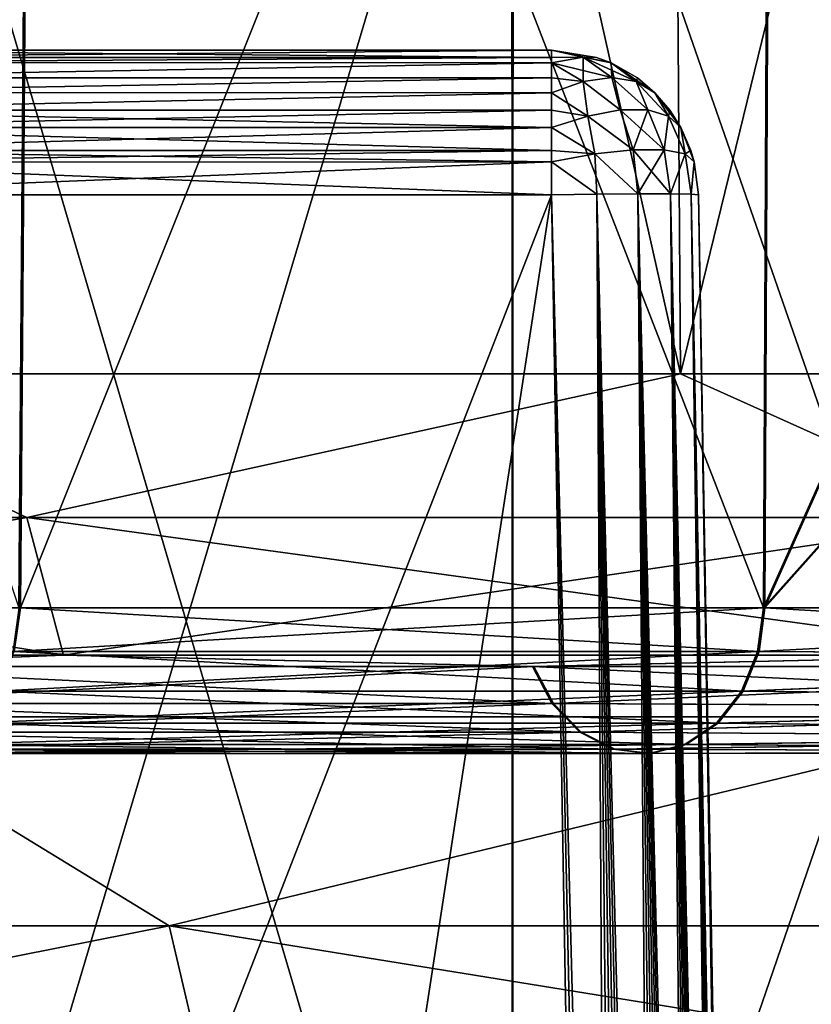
# Model space of a CAD drawing. Header units: metres. Extents: x -92 to 264, y -100 to 50.
# Tile 91 of 656: x -19.42 to -18.34, y -77.1 to -75.76. Entities that reach past the tile are written whole.
import ezdxf

# ---------------------------------------------------------------- set-up
doc = ezdxf.new("R2010")
doc.units = ezdxf.units.M
doc.layers.add('solid_21062050_01', color=7, linetype='CONTINUOUS')

msp = doc.modelspace()

# ---------------------------------------------------------------- linework, layer by layer
at = {"layer": 'solid_21062050_01'}
for points in [[(-19.767994, -64.201744, 10.805351), (-19.681713, -76.706161, 10.73854), (-18.039442, -76.706161, 12.651556)], [(-18.118534, -64.201744, 12.72674), (-19.767994, -64.201744, 10.805351), (-18.039442, -76.706161, 12.651556)], [(-19.767994, -64.201744, -19.797812), (-18.118534, -64.201744, -21.7192), (-19.681715, -76.706161, -19.730997)], [(-18.118534, -64.201744, -21.7192), (-18.039442, -76.706161, -21.644016), (-19.681715, -76.706161, -19.730997)], [(-19.871422, -70.231491, -15.969002), (-19.826012, -76.239906, -15.942784), (-18.520912, -76.239906, -17.952461)], [(-18.563334, -70.231491, -17.983282), (-19.871422, -70.231491, -15.969002), (-18.520912, -76.239906, -17.952461)], [(-19.871422, -70.231491, 6.976542), (-18.563334, -70.231491, 8.990822), (-19.826012, -76.239906, 6.950325)], [(-18.563334, -70.231491, 8.990822), (-18.520914, -76.239906, 8.960001), (-19.826012, -76.239906, 6.950325)], [(-18.563334, -70.231491, -17.983282), (-18.520912, -76.239906, -17.952461), (-17.012894, -76.239906, -19.814711)], [(-17.051861, -70.231491, -19.849796), (-18.563334, -70.231491, -17.983282), (-17.012894, -76.239906, -19.814711)], [(-18.563334, -70.231491, 8.990822), (-17.051861, -70.231491, 10.857335), (-18.520914, -76.239906, 8.960001)], [(-17.051861, -70.231491, 10.857335), (-17.012894, -76.239906, 10.822249), (-18.520914, -76.239906, 8.960001)], [(-20.293774, -76.558136, -14.035709), (-20.268721, -73.998253, -14.036486), (-19.39953, -73.998253, -15.698719)], [(-19.418871, -76.558136, -15.7099), (-20.293774, -76.558136, -14.035709), (-19.39953, -73.998253, -15.698719)], [(-19.420757, -76.558136, 6.71417), (-19.401405, -73.998253, 6.703012), (-20.270317, -73.998253, 5.040633)], [(-19.420757, -76.558136, 6.71417), (-18.408318, -76.558136, 8.308954), (-19.401405, -73.998253, 6.703012)], [(-19.418871, -76.558136, -15.7099), (-19.39953, -73.998253, -15.698719), (-18.394325, -73.998253, -17.282408)], [(-18.406162, -76.558136, -17.304514), (-19.418871, -76.558136, -15.7099), (-18.394325, -73.998253, -17.282408)], [(-18.408318, -76.558136, 8.308954), (-18.396463, -73.998253, 8.286869), (-19.401405, -73.998253, 6.703012)], [(-18.408318, -76.558136, 8.308954), (-17.263735, -73.998253, 9.779657), (-18.396463, -73.998253, 8.286869)], [(-17.265093, -75.277626, 9.795529), (-17.263735, -73.998253, 9.779657), (-18.408318, -76.558136, 8.308954)], [(-18.406162, -76.558136, -17.304514), (-17.263735, -73.998253, -18.772118), (-17.265093, -75.277626, -18.787991)], [(-18.406162, -76.558136, -17.304514), (-18.394325, -73.998253, -17.282408), (-17.263735, -73.998253, -18.772118)], [(-19.63191, -75.088142, -13.623693), (-19.642294, -78.083252, -13.601329), (-18.749451, -78.083252, -15.32123)], [(-18.750406, -75.088142, 6.327112), (-18.749451, -78.083252, 6.32877), (-19.642294, -78.083252, 4.608869)], [(-19.633524, -75.088142, 4.627761), (-18.750406, -75.088142, 6.327112), (-19.642294, -78.083252, 4.608869)], [(-18.748493, -75.088142, -15.322887), (-19.63191, -75.088142, -13.623693), (-18.749451, -78.083252, -15.32123)], [(-18.750406, -75.088142, 6.327112), (-17.72057, -75.088142, 7.941772), (-18.749451, -78.083252, 6.32877)], [(-18.748493, -75.088142, -15.322887), (-18.749451, -78.083252, -15.32123), (-17.706394, -78.083252, -16.954405)], [(-17.72057, -75.088142, 7.941772), (-17.706394, -78.083252, 7.961945), (-18.749451, -78.083252, 6.32877)], [(-17.71837, -75.088142, -16.937365), (-18.748493, -75.088142, -15.322887), (-17.706394, -78.083252, -16.954405)], [(-18.408318, -76.558136, 8.308954), (-17.266449, -76.558136, 9.811413), (-17.265093, -75.277626, 9.795529)], [(-18.406162, -76.558136, -17.304514), (-17.265093, -75.277626, -18.787991), (-17.266449, -76.558136, -18.803873)], [(-19.816734, -75.800003, -4.899691), (-18.696539, -75.800003, -4.09277), (-18.696539, -75.800003, -4.899691)], [(-18.696539, -75.809654, -4.961089), (-19.816734, -75.800003, -4.899691), (-18.696539, -75.800003, -4.899691)], [(-19.816734, -75.800003, -4.899691), (-19.816734, -75.800003, -4.09277), (-18.696539, -75.800003, -4.09277)], [(-19.816734, -75.809647, -4.031394), (-18.696539, -75.800003, -4.09277), (-19.816734, -75.800003, -4.09277)], [(-19.816734, -75.809647, -4.031394), (-18.696539, -75.809654, -4.031372), (-18.696539, -75.800003, -4.09277)], [(-18.696539, -75.809654, -4.961089), (-19.816734, -75.809647, -4.961066), (-19.816734, -75.800003, -4.899691)], [(-19.816734, -75.809647, -4.031394), (-19.816734, -75.81675, -4.012645), (-18.696539, -75.809654, -4.031372)], [(-18.696539, -75.809654, -4.961089), (-19.816734, -75.81675, -4.979816), (-19.816734, -75.809647, -4.961066)], [(-19.816734, -75.81675, -4.012645), (-18.696539, -75.817245, -4.011526), (-18.696539, -75.809654, -4.031372)], [(-18.696539, -75.809654, -4.961089), (-18.696539, -75.817245, -4.980935), (-19.816734, -75.81675, -4.979816)], [(-18.635141, -75.809654, -4.09277), (-18.696539, -75.800003, -4.899691), (-18.696539, -75.800003, -4.09277)], [(-18.635141, -75.809654, -4.09277), (-18.635141, -75.809654, -4.899691), (-18.696539, -75.800003, -4.899691)], [(-18.653627, -75.809433, -4.942603), (-18.696539, -75.800003, -4.899691), (-18.635141, -75.809654, -4.899691)], [(-18.696539, -75.809654, -4.961089), (-18.696539, -75.800003, -4.899691), (-18.696539, -75.817245, -4.980935)], [(-18.653627, -75.809433, -4.942603), (-18.696539, -75.817245, -4.980935), (-18.696539, -75.800003, -4.899691)], [(-18.635141, -75.809654, -4.09277), (-18.696539, -75.800003, -4.09277), (-18.615295, -75.817245, -4.09277)], [(-18.653627, -75.809433, -4.049858), (-18.615295, -75.817245, -4.09277), (-18.696539, -75.800003, -4.09277)], [(-18.696539, -75.809654, -4.031372), (-18.653627, -75.809433, -4.049858), (-18.696539, -75.800003, -4.09277)], [(-18.696539, -75.809654, -4.031372), (-18.696539, -75.817245, -4.011526), (-18.653627, -75.809433, -4.049858)], [(-18.614618, -75.836975, -4.010849), (-18.653627, -75.809433, -4.049858), (-18.696539, -75.817245, -4.011526)], [(-18.653385, -75.842361, -5.014963), (-18.696539, -75.817245, -4.980935), (-18.653627, -75.809433, -4.942603)], [(-18.653627, -75.809433, -4.942603), (-18.635141, -75.809654, -4.899691), (-18.615295, -75.817245, -4.899691)], [(-18.614618, -75.836975, -4.981611), (-18.653627, -75.809433, -4.942603), (-18.615295, -75.817245, -4.899691)], [(-18.581268, -75.842361, -4.049615), (-18.615295, -75.817245, -4.09277), (-18.653627, -75.809433, -4.049858)], [(-18.614618, -75.836975, -4.010849), (-18.581268, -75.842361, -4.049615), (-18.653627, -75.809433, -4.049858)], [(-18.614618, -75.836975, -4.981611), (-18.653385, -75.842361, -5.014963), (-18.653627, -75.809433, -4.942603)], [(-18.615295, -75.817245, -4.09277), (-18.615295, -75.817245, -4.899691), (-18.635141, -75.809654, -4.899691)], [(-18.635141, -75.809654, -4.09277), (-18.615295, -75.817245, -4.09277), (-18.635141, -75.809654, -4.899691)], [(-19.816734, -75.81675, -4.012645), (-19.816734, -75.837639, -3.975982), (-18.696539, -75.817245, -4.011526)], [(-18.696539, -75.817245, -4.980935), (-19.816734, -75.837639, -5.016479), (-19.816734, -75.81675, -4.979816)], [(-19.816734, -75.837639, -3.975982), (-18.696539, -75.837669, -3.97594), (-18.696539, -75.817245, -4.011526)], [(-18.696539, -75.817245, -4.980935), (-18.696539, -75.837669, -5.01652), (-19.816734, -75.837639, -5.016479)], [(-18.653385, -75.842361, -3.977498), (-18.696539, -75.817245, -4.011526), (-18.696539, -75.837669, -3.97594)], [(-18.653385, -75.842361, -3.977498), (-18.614618, -75.836975, -4.010849), (-18.696539, -75.817245, -4.011526)], [(-18.696539, -75.817245, -4.980935), (-18.696539, -75.85778, -5.040308), (-18.696539, -75.837669, -5.01652)], [(-18.653385, -75.842361, -5.014963), (-18.696539, -75.85778, -5.040308), (-18.696539, -75.817245, -4.980935)], [(-18.57971, -75.837669, -4.09277), (-18.57971, -75.837669, -4.899691), (-18.615295, -75.817245, -4.899691)], [(-18.581268, -75.842361, -4.942845), (-18.615295, -75.817245, -4.899691), (-18.57971, -75.837669, -4.899691)], [(-18.615295, -75.817245, -4.09277), (-18.57971, -75.837669, -4.09277), (-18.615295, -75.817245, -4.899691)], [(-18.581268, -75.842361, -4.942845), (-18.614618, -75.836975, -4.981611), (-18.615295, -75.817245, -4.899691)], [(-18.615295, -75.817245, -4.09277), (-18.555922, -75.85778, -4.09277), (-18.57971, -75.837669, -4.09277)], [(-18.581268, -75.842361, -4.049615), (-18.555922, -75.85778, -4.09277), (-18.615295, -75.817245, -4.09277)], [(-19.816734, -75.837639, -3.975982), (-19.816734, -75.85733, -3.952608), (-18.696539, -75.837669, -3.97594)], [(-18.696539, -75.837669, -5.01652), (-19.816734, -75.85733, -5.039853), (-19.816734, -75.837639, -5.016479)], [(-19.816734, -75.85733, -3.952608), (-18.696539, -75.85778, -3.952153), (-18.696539, -75.837669, -3.97594)], [(-18.696539, -75.837669, -5.01652), (-18.696539, -75.85778, -5.040308), (-19.816734, -75.85733, -5.039853)], [(-18.696539, -75.85778, -3.952153), (-18.653385, -75.842361, -3.977498), (-18.696539, -75.837669, -3.97594)], [(-18.603098, -75.881065, -3.961915), (-18.614618, -75.836975, -4.010849), (-18.653385, -75.842361, -3.977498)], [(-18.603098, -75.881065, -5.030546), (-18.653385, -75.842361, -5.014963), (-18.614618, -75.836975, -4.981611)], [(-18.565685, -75.881065, -3.999328), (-18.581268, -75.842361, -4.049615), (-18.614618, -75.836975, -4.010849)], [(-18.603098, -75.881065, -3.961915), (-18.565685, -75.881065, -3.999328), (-18.614618, -75.836975, -4.010849)], [(-18.565685, -75.881065, -4.993133), (-18.614618, -75.836975, -4.981611), (-18.581268, -75.842361, -4.942845)], [(-18.565685, -75.881065, -4.993133), (-18.603098, -75.881065, -5.030546), (-18.614618, -75.836975, -4.981611)], [(-18.581268, -75.842361, -4.942845), (-18.57971, -75.837669, -4.899691), (-18.555922, -75.85778, -4.899691)], [(-18.555922, -75.85778, -4.09277), (-18.555922, -75.85778, -4.899691), (-18.57971, -75.837669, -4.899691)], [(-18.57971, -75.837669, -4.09277), (-18.555922, -75.85778, -4.09277), (-18.57971, -75.837669, -4.899691)], [(-18.647051, -75.889389, -3.93366), (-18.653385, -75.842361, -3.977498), (-18.696539, -75.85778, -3.952153)], [(-18.647051, -75.889389, -5.058801), (-18.696539, -75.85778, -5.040308), (-18.653385, -75.842361, -5.014963)], [(-18.647051, -75.889389, -3.93366), (-18.603098, -75.881065, -3.961915), (-18.653385, -75.842361, -3.977498)], [(-18.603098, -75.881065, -5.030546), (-18.647051, -75.889389, -5.058801), (-18.653385, -75.842361, -5.014963)], [(-18.53743, -75.889389, -4.94918), (-18.581268, -75.842361, -4.942845), (-18.555922, -75.85778, -4.899691)], [(-18.53743, -75.889389, -4.043281), (-18.555922, -75.85778, -4.09277), (-18.581268, -75.842361, -4.049615)], [(-18.565685, -75.881065, -3.999328), (-18.53743, -75.889389, -4.043281), (-18.581268, -75.842361, -4.049615)], [(-18.53743, -75.889389, -4.94918), (-18.565685, -75.881065, -4.993133), (-18.581268, -75.842361, -4.942845)], [(-19.816734, -75.85733, -3.952608), (-19.816734, -75.88147, -3.93168), (-18.696539, -75.85778, -3.952153)], [(-18.696539, -75.85778, -5.040308), (-19.816734, -75.88147, -5.06078), (-19.816734, -75.85733, -5.039853)], [(-19.816734, -75.88147, -3.93168), (-18.696539, -75.881554, -3.931616), (-18.696539, -75.85778, -3.952153)], [(-18.696539, -75.85778, -5.040308), (-18.696539, -75.881554, -5.060844), (-19.816734, -75.88147, -5.06078)], [(-18.647051, -75.889389, -3.93366), (-18.696539, -75.85778, -3.952153), (-18.696539, -75.881554, -3.931616)], [(-18.696539, -75.85778, -5.040308), (-18.696539, -75.905014, -5.075696), (-18.696539, -75.881554, -5.060844)], [(-18.647051, -75.889389, -5.058801), (-18.696539, -75.905014, -5.075696), (-18.696539, -75.85778, -5.040308)], [(-18.535385, -75.881554, -4.09277), (-18.535385, -75.881554, -4.899691), (-18.555922, -75.85778, -4.899691)], [(-18.53743, -75.889389, -4.94918), (-18.555922, -75.85778, -4.899691), (-18.535385, -75.881554, -4.899691)], [(-18.555922, -75.85778, -4.09277), (-18.535385, -75.881554, -4.09277), (-18.555922, -75.85778, -4.899691)], [(-18.555922, -75.85778, -4.09277), (-18.520535, -75.905014, -4.09277), (-18.535385, -75.881554, -4.09277)], [(-18.53743, -75.889389, -4.043281), (-18.520535, -75.905014, -4.09277), (-18.555922, -75.85778, -4.09277)], [(-19.816734, -75.88147, -3.93168), (-19.816734, -75.905182, -3.916675), (-18.696539, -75.881554, -3.931616)], [(-18.696539, -75.905014, -5.075696), (-19.816734, -75.905182, -5.075786), (-19.816734, -75.88147, -5.06078)], [(-18.696539, -75.881554, -5.060844), (-18.696539, -75.905014, -5.075696), (-19.816734, -75.88147, -5.06078)], [(-19.816734, -75.905182, -3.916675), (-18.696539, -75.905014, -3.916764), (-18.696539, -75.881554, -3.931616)], [(-18.696539, -75.905014, -3.916764), (-18.647051, -75.889389, -3.93366), (-18.696539, -75.881554, -3.931616)], [(-18.696539, -75.905014, -3.916764), (-18.637512, -75.940941, -3.911033), (-18.647051, -75.889389, -3.93366)], [(-18.647051, -75.889389, -5.058801), (-18.637512, -75.940941, -5.081427), (-18.696539, -75.905014, -5.075696)], [(-18.647051, -75.889389, -3.93366), (-18.585497, -75.935188, -3.939575), (-18.603098, -75.881065, -3.961915)], [(-18.603098, -75.881065, -5.030546), (-18.585497, -75.935188, -5.052885), (-18.647051, -75.889389, -5.058801)], [(-18.647051, -75.889389, -3.93366), (-18.637512, -75.940941, -3.911033), (-18.585497, -75.935188, -3.939575)], [(-18.647051, -75.889389, -5.058801), (-18.585497, -75.935188, -5.052885), (-18.637512, -75.940941, -5.081427)], [(-18.603098, -75.881065, -3.961915), (-18.585497, -75.935188, -3.939575), (-18.543344, -75.935188, -3.981727)], [(-18.603098, -75.881065, -3.961915), (-18.543344, -75.935188, -3.981727), (-18.565685, -75.881065, -3.999328)], [(-18.565685, -75.881065, -4.993133), (-18.585497, -75.935188, -5.052885), (-18.603098, -75.881065, -5.030546)], [(-18.565685, -75.881065, -4.993133), (-18.543344, -75.935188, -5.010734), (-18.585497, -75.935188, -5.052885)], [(-18.565685, -75.881065, -3.999328), (-18.543344, -75.935188, -3.981727), (-18.53743, -75.889389, -4.043281)], [(-18.53743, -75.889389, -4.94918), (-18.543344, -75.935188, -5.010734), (-18.565685, -75.881065, -4.993133)], [(-18.53743, -75.889389, -4.043281), (-18.543344, -75.935188, -3.981727), (-18.514803, -75.940941, -4.033742)], [(-18.53743, -75.889389, -4.94918), (-18.514803, -75.940941, -4.958718), (-18.543344, -75.935188, -5.010734)], [(-18.53743, -75.889389, -4.94918), (-18.535385, -75.881554, -4.899691), (-18.520535, -75.905014, -4.899691)], [(-18.53743, -75.889389, -4.94918), (-18.520535, -75.905014, -4.899691), (-18.514803, -75.940941, -4.958718)], [(-18.53743, -75.889389, -4.043281), (-18.514803, -75.940941, -4.033742), (-18.520535, -75.905014, -4.09277)], [(-18.520535, -75.905014, -4.09277), (-18.520535, -75.905014, -4.899691), (-18.535385, -75.881554, -4.899691)], [(-18.535385, -75.881554, -4.09277), (-18.520535, -75.905014, -4.09277), (-18.535385, -75.881554, -4.899691)], [(-19.816734, -75.936348, -3.903168), (-18.696539, -75.936447, -3.903136), (-18.696539, -75.905014, -3.916764)], [(-19.816734, -75.905182, -3.916675), (-19.816734, -75.936348, -3.903168), (-18.696539, -75.905014, -3.916764)], [(-18.696539, -75.905014, -5.075696), (-18.696539, -75.936447, -5.089324), (-19.816734, -75.905182, -5.075786)], [(-18.696539, -75.936447, -5.089324), (-19.816734, -75.936348, -5.089292), (-19.816734, -75.905182, -5.075786)], [(-18.696539, -75.936447, -3.903136), (-18.637512, -75.940941, -3.911033), (-18.696539, -75.905014, -3.916764)], [(-18.696539, -75.905014, -5.075696), (-18.696539, -75.951714, -5.093775), (-18.696539, -75.936447, -5.089324)], [(-18.637512, -75.940941, -5.081427), (-18.696539, -75.951714, -5.093775), (-18.696539, -75.905014, -5.075696)], [(-18.506907, -75.936447, -4.09277), (-18.506907, -75.936447, -4.899691), (-18.520535, -75.905014, -4.899691)], [(-18.514803, -75.940941, -4.958718), (-18.520535, -75.905014, -4.899691), (-18.506907, -75.936447, -4.899691)], [(-18.520535, -75.905014, -4.09277), (-18.506907, -75.936447, -4.09277), (-18.520535, -75.905014, -4.899691)], [(-18.520535, -75.905014, -4.09277), (-18.502455, -75.951714, -4.09277), (-18.506907, -75.936447, -4.09277)], [(-18.514803, -75.940941, -4.033742), (-18.502455, -75.951714, -4.09277), (-18.520535, -75.905014, -4.09277)], [(-19.816734, -75.936348, -3.903168), (-19.816734, -75.952126, -3.898584), (-18.696539, -75.936447, -3.903136)], [(-18.696539, -75.951714, -5.093775), (-19.816734, -75.952126, -5.093877), (-19.816734, -75.936348, -5.089292)], [(-18.696539, -75.936447, -5.089324), (-18.696539, -75.951714, -5.093775), (-19.816734, -75.936348, -5.089292)], [(-19.816734, -75.952126, -3.898584), (-18.696539, -75.951714, -3.898685), (-18.696539, -75.936447, -3.903136)], [(-18.696539, -75.936447, -3.903136), (-18.696539, -75.951714, -3.898685), (-18.637512, -75.940941, -3.911033)], [(-18.637512, -75.940941, -3.911033), (-18.696539, -75.951714, -3.898685), (-18.634758, -75.995605, -3.902602)], [(-18.637512, -75.940941, -5.081427), (-18.634756, -75.995605, -5.089858), (-18.696539, -75.951714, -5.093775)], [(-18.585497, -75.935188, -3.939575), (-18.637512, -75.940941, -3.911033), (-18.579021, -75.995125, -3.931012)], [(-18.637512, -75.940941, -5.081427), (-18.585497, -75.935188, -5.052885), (-18.57902, -75.995125, -5.061448)], [(-18.637512, -75.940941, -3.911033), (-18.634758, -75.995605, -3.902602), (-18.579021, -75.995125, -3.931012)], [(-18.637512, -75.940941, -5.081427), (-18.57902, -75.995125, -5.061448), (-18.634756, -75.995605, -5.089858)], [(-18.585497, -75.935188, -3.939575), (-18.579021, -75.995125, -3.931012), (-18.534782, -75.995125, -3.975249)], [(-18.543344, -75.935188, -3.981727), (-18.585497, -75.935188, -3.939575), (-18.534782, -75.995125, -3.975249)], [(-18.585497, -75.935188, -5.052885), (-18.543344, -75.935188, -5.010734), (-18.57902, -75.995125, -5.061448)], [(-18.543344, -75.935188, -5.010734), (-18.534782, -75.995125, -5.017209), (-18.57902, -75.995125, -5.061448)], [(-18.514803, -75.940941, -4.033742), (-18.543344, -75.935188, -3.981727), (-18.534782, -75.995125, -3.975249)], [(-18.543344, -75.935188, -5.010734), (-18.514803, -75.940941, -4.958718), (-18.534782, -75.995125, -5.017209)], [(-18.514803, -75.940941, -4.033742), (-18.534782, -75.995125, -3.975249), (-18.506372, -75.995605, -4.030986)], [(-18.514803, -75.940941, -4.958718), (-18.506372, -75.995605, -4.961473), (-18.534782, -75.995125, -5.017209)], [(-18.514803, -75.940941, -4.958718), (-18.506907, -75.936447, -4.899691), (-18.502455, -75.951714, -4.899691)], [(-18.514803, -75.940941, -4.033742), (-18.506372, -75.995605, -4.030986), (-18.502455, -75.951714, -4.09277)], [(-18.514803, -75.940941, -4.958718), (-18.502455, -75.951714, -4.899691), (-18.506372, -75.995605, -4.961473)], [(-18.502455, -75.951714, -4.09277), (-18.502455, -75.951714, -4.899691), (-18.506907, -75.936447, -4.899691)], [(-18.506907, -75.936447, -4.09277), (-18.502455, -75.951714, -4.09277), (-18.506907, -75.936447, -4.899691)], [(-18.696539, -75.951714, -5.093775), (-18.696539, -75.996506, -5.09966), (-19.816734, -75.952126, -5.093877)], [(-18.696539, -75.951714, -3.898685), (-19.816734, -75.996506, -3.8928), (-18.696539, -75.996506, -3.8928)], [(-19.816734, -75.952126, -3.898584), (-19.816734, -75.996506, -3.8928), (-18.696539, -75.951714, -3.898685)], [(-19.816734, -75.952126, -5.093877), (-18.696539, -75.996506, -5.09966), (-19.816734, -75.996506, -5.09966)], [(-18.696539, -75.951714, -5.093775), (-18.634756, -75.995605, -5.089858), (-18.696539, -75.996506, -5.09966)], [(-18.696539, -75.951714, -3.898685), (-18.696539, -75.996506, -3.8928), (-18.634758, -75.995605, -3.902602)], [(-18.502455, -75.951714, -4.09277), (-18.506372, -75.995605, -4.030986), (-18.496571, -75.996506, -4.09277)], [(-18.502455, -75.951714, -4.899691), (-18.496571, -75.996506, -4.899691), (-18.506372, -75.995605, -4.961473)], [(-18.502455, -75.951714, -4.899691), (-18.496571, -75.996506, -4.09277), (-18.496571, -75.996506, -4.899691)], [(-18.502455, -75.951714, -4.09277), (-18.496571, -75.996506, -4.09277), (-18.502455, -75.951714, -4.899691)], [(-18.604624, -81.26236, -5.191576), (-20.141733, -79.711281, -5.164502), (-19.816734, -75.996506, -5.09966)], [(-20.141733, -79.711281, -3.827959), (-18.696539, -75.996506, -3.8928), (-19.816734, -75.996506, -3.8928)], [(-20.141733, -79.711281, -3.827959), (-19.388687, -80.502205, -3.814153), (-18.696539, -75.996506, -3.8928)], [(-18.604624, -81.26236, -5.191576), (-19.816734, -75.996506, -5.09966), (-18.696539, -75.996506, -5.09966)], [(-19.388687, -80.502205, -3.814153), (-18.604624, -81.26236, -3.800884), (-18.696539, -75.996506, -3.8928)], [(-18.634756, -75.995605, -5.089858), (-18.604624, -81.26236, -5.191576), (-18.696539, -75.996506, -5.09966)], [(-18.557444, -81.349564, -3.804643), (-18.634758, -75.995605, -3.902602), (-18.696539, -75.996506, -3.8928)], [(-18.580284, -81.307449, -3.801489), (-18.696539, -75.996506, -3.8928), (-18.604624, -81.26236, -3.800884)], [(-18.580284, -81.307449, -3.801489), (-18.557444, -81.349564, -3.804643), (-18.696539, -75.996506, -3.8928)], [(-18.498407, -81.458725, -3.825892), (-18.579021, -75.995125, -3.931012), (-18.634758, -75.995605, -3.902602)], [(-18.516609, -81.425072, -3.817087), (-18.498407, -81.458725, -3.825892), (-18.634758, -75.995605, -3.902602)], [(-18.536289, -81.388702, -3.809927), (-18.516609, -81.425072, -3.817087), (-18.634758, -75.995605, -3.902602)], [(-18.557444, -81.349564, -3.804643), (-18.536289, -81.388702, -3.809927), (-18.634758, -75.995605, -3.902602)], [(-18.536341, -81.388611, -5.182549), (-18.634756, -75.995605, -5.089858), (-18.57902, -75.995125, -5.061448)], [(-18.580307, -81.307411, -5.190973), (-18.604624, -81.26236, -5.191576), (-18.634756, -75.995605, -5.089858)], [(-18.557482, -81.349495, -5.187825), (-18.580307, -81.307411, -5.190973), (-18.634756, -75.995605, -5.089858)], [(-18.536341, -81.388611, -5.182549), (-18.557482, -81.349495, -5.187825), (-18.634756, -75.995605, -5.089858)], [(-18.439886, -81.567245, -3.874799), (-18.534782, -75.995125, -3.975249), (-18.579021, -75.995125, -3.931012)], [(-18.452383, -81.544006, -3.860715), (-18.439886, -81.567245, -3.874799), (-18.579021, -75.995125, -3.931012)], [(-18.466305, -81.518166, -3.847818), (-18.452383, -81.544006, -3.860715), (-18.579021, -75.995125, -3.931012)], [(-18.481659, -81.489738, -3.836169), (-18.466305, -81.518166, -3.847818), (-18.579021, -75.995125, -3.931012)], [(-18.498407, -81.458725, -3.825892), (-18.481659, -81.489738, -3.836169), (-18.579021, -75.995125, -3.931012)], [(-18.481724, -81.489616, -5.156336), (-18.57902, -75.995125, -5.061448), (-18.534782, -75.995125, -5.017209)], [(-18.516666, -81.424965, -5.175398), (-18.536341, -81.388611, -5.182549), (-18.57902, -75.995125, -5.061448)], [(-18.49847, -81.458611, -5.166603), (-18.516666, -81.424965, -5.175398), (-18.57902, -75.995125, -5.061448)], [(-18.481724, -81.489616, -5.156336), (-18.49847, -81.458611, -5.166603), (-18.57902, -75.995125, -5.061448)], [(-18.411533, -81.620369, -3.923338), (-18.506372, -75.995605, -4.030986), (-18.534782, -75.995125, -3.975249)], [(-18.419384, -81.605576, -3.906211), (-18.411533, -81.620369, -3.923338), (-18.534782, -75.995125, -3.975249)], [(-18.428862, -81.587791, -3.889997), (-18.419384, -81.605576, -3.906211), (-18.534782, -75.995125, -3.975249)], [(-18.439886, -81.567245, -3.874799), (-18.428862, -81.587791, -3.889997), (-18.534782, -75.995125, -3.975249)], [(-18.428911, -81.5877, -5.102539), (-18.534782, -75.995125, -5.017209), (-18.506372, -75.995605, -4.961473)], [(-18.46637, -81.518051, -5.144696), (-18.481724, -81.489616, -5.156336), (-18.534782, -75.995125, -5.017209)], [(-18.452444, -81.543892, -5.131808), (-18.46637, -81.518051, -5.144696), (-18.534782, -75.995125, -5.017209)], [(-18.439943, -81.567139, -5.117733), (-18.452444, -81.543892, -5.131808), (-18.534782, -75.995125, -5.017209)], [(-18.428911, -81.5877, -5.102539), (-18.439943, -81.567139, -5.117733), (-18.534782, -75.995125, -5.017209)], [(-18.506372, -75.995605, -4.030986), (-18.397934, -81.647331, -3.994134), (-18.496571, -75.996506, -4.09277)], [(-18.40546, -81.631981, -5.051449), (-18.506372, -75.995605, -4.961473), (-18.496571, -75.996506, -4.899691)], [(-18.40115, -81.64035, -3.959213), (-18.397934, -81.647331, -3.994134), (-18.506372, -75.995605, -4.030986)], [(-18.405437, -81.632019, -3.941088), (-18.40115, -81.64035, -3.959213), (-18.506372, -75.995605, -4.030986)], [(-18.411533, -81.620369, -3.923338), (-18.405437, -81.632019, -3.941088), (-18.506372, -75.995605, -4.030986)], [(-18.419424, -81.605499, -5.086327), (-18.428911, -81.5877, -5.102539), (-18.506372, -75.995605, -4.961473)], [(-18.411564, -81.620308, -5.069198), (-18.419424, -81.605499, -5.086327), (-18.506372, -75.995605, -4.961473)], [(-18.40546, -81.631981, -5.051449), (-18.411564, -81.620308, -5.069198), (-18.506372, -75.995605, -4.961473)], [(-18.397934, -81.647331, -3.994134), (-18.496571, -75.996506, -4.899691), (-18.496571, -75.996506, -4.09277)], [(-18.397934, -81.647331, -3.994134), (-18.397934, -81.647331, -4.998326), (-18.496571, -75.996506, -4.899691)], [(-18.401167, -81.64032, -5.033343), (-18.496571, -75.996506, -4.899691), (-18.397934, -81.647331, -4.998326)], [(-18.401167, -81.64032, -5.033343), (-18.40546, -81.631981, -5.051449), (-18.496571, -75.996506, -4.899691)], [(-20.534708, -76.435089, -14.568985), (-19.410307, -76.435089, -16.594767), (-19.826012, -76.239906, -15.942784)], [(-19.410307, -76.435089, 7.602307), (-20.534708, -76.435089, 5.576525), (-19.826012, -76.239906, 6.950325)], [(-19.410307, -76.435089, -16.594767), (-18.520912, -76.239906, -17.952461), (-19.826012, -76.239906, -15.942784)], [(-19.410307, -76.435089, 7.602307), (-19.826012, -76.239906, 6.950325), (-18.520914, -76.239906, 8.960001)], [(-19.410307, -76.435089, -16.594767), (-18.086731, -76.435089, -18.496403), (-18.520912, -76.239906, -17.952461)], [(-18.086731, -76.435089, 9.503942), (-19.410307, -76.435089, 7.602307), (-18.520914, -76.239906, 8.960001)], [(-18.086731, -76.435089, 9.503942), (-18.520914, -76.239906, 8.960001), (-17.012894, -76.239906, 10.822249)], [(-18.086731, -76.435089, -18.496403), (-17.012894, -76.239906, -19.814711), (-18.520912, -76.239906, -17.952461)], [(-19.410307, -76.435089, 7.602307), (-20.481941, -76.622589, 5.550642), (-20.534708, -76.435089, 5.576525)], [(-20.534708, -76.435089, -14.568985), (-20.481941, -76.622589, -14.543102), (-19.36043, -76.622589, -16.563679)], [(-20.534708, -76.435089, -14.568985), (-19.36043, -76.622589, -16.563679), (-19.410307, -76.435089, -16.594767)], [(-19.410307, -76.435089, 7.602307), (-19.36043, -76.622589, 7.571218), (-20.481941, -76.622589, 5.550642)], [(-18.086731, -76.435089, 9.503942), (-19.36043, -76.622589, 7.571218), (-19.410307, -76.435089, 7.602307)], [(-19.410307, -76.435089, -16.594767), (-19.36043, -76.622589, -16.563679), (-18.040255, -76.622589, -18.460426)], [(-19.410307, -76.435089, -16.594767), (-18.040255, -76.622589, -18.460426), (-18.086731, -76.435089, -18.496403)], [(-18.086731, -76.435089, 9.503942), (-18.040255, -76.622589, 9.467966), (-19.36043, -76.622589, 7.571218)], [(-19.427135, -76.617462, -15.714673), (-20.293774, -76.558136, -14.035709), (-19.418871, -76.558136, -15.7099)], [(-19.429024, -76.617462, 6.718942), (-18.408318, -76.558136, 8.308954), (-19.420757, -76.558136, 6.71417)], [(-18.416153, -76.617462, 8.314404), (-18.408318, -76.558136, 8.308954), (-19.429024, -76.617462, 6.718942)], [(-19.427135, -76.617462, -15.714673), (-19.418871, -76.558136, -15.7099), (-18.413996, -76.617462, -17.309965)], [(-18.413996, -76.617462, -17.309965), (-19.418871, -76.558136, -15.7099), (-18.406162, -76.558136, -17.304514)], [(-18.416153, -76.617462, 8.314404), (-17.266449, -76.558136, 9.811413), (-18.408318, -76.558136, 8.308954)], [(-18.416153, -76.617462, 8.314404), (-17.275568, -76.624214, 9.818969), (-17.266449, -76.558136, 9.811413)], [(-18.413996, -76.617462, -17.309965), (-18.406162, -76.558136, -17.304514), (-17.275635, -76.624458, -18.811485)], [(-17.275635, -76.624458, -18.811485), (-18.406162, -76.558136, -17.304514), (-17.266449, -76.558136, -18.803873)], [(-19.36043, -76.622589, -16.563679), (-20.481941, -76.622589, -14.543102), (-19.750301, -76.637695, -15.901288)], [(-20.481941, -76.622589, 5.550642), (-19.36043, -76.622589, 7.571218), (-19.75222, -76.637695, 6.905503)], [(-19.36043, -76.622589, 7.571218), (-18.722502, -76.637695, 8.527506), (-19.75222, -76.637695, 6.905503)], [(-19.36043, -76.622589, -16.563679), (-19.750301, -76.637695, -15.901288), (-18.720308, -76.637695, -17.523117)], [(-18.416153, -76.617462, 8.314404), (-19.429024, -76.617462, 6.718942), (-19.452179, -76.671272, 6.732307)], [(-18.438101, -76.671272, 8.329671), (-18.416153, -76.617462, 8.314404), (-19.452179, -76.671272, 6.732307)], [(-19.450289, -76.671272, -15.728043), (-19.427135, -76.617462, -15.714673), (-18.435942, -76.671272, -17.325235)], [(-19.427135, -76.617462, -15.714673), (-18.413996, -76.617462, -17.309965), (-18.435942, -76.671272, -17.325235)], [(-18.040255, -76.622589, -18.460426), (-19.36043, -76.622589, -16.563679), (-18.720308, -76.637695, -17.523117)], [(-19.36043, -76.622589, 7.571218), (-18.040255, -76.622589, 9.467966), (-18.722502, -76.637695, 8.527506)], [(-18.040255, -76.622589, 9.467966), (-17.561144, -76.637695, 10.055608), (-18.722502, -76.637695, 8.527506)], [(-18.040255, -76.622589, -18.460426), (-18.720308, -76.637695, -17.523117), (-17.561144, -76.637695, -19.048067)], [(-18.438101, -76.671272, 8.329671), (-17.275568, -76.624214, 9.818969), (-18.416153, -76.617462, 8.314404)], [(-18.438101, -76.671272, 8.329671), (-17.301239, -76.683014, 9.840241), (-17.275568, -76.624214, 9.818969)], [(-18.435942, -76.671272, -17.325235), (-18.413996, -76.617462, -17.309965), (-17.275635, -76.624458, -18.811485)], [(-18.435942, -76.671272, -17.325235), (-17.275635, -76.624458, -18.811485), (-17.301414, -76.683289, -18.832846)], [(-18.695906, -76.688301, 8.509006), (-19.75222, -76.637695, 6.905503), (-18.722502, -76.637695, 8.527506)], [(-18.695906, -76.688301, 8.509006), (-19.724163, -76.688301, 6.889307), (-19.75222, -76.637695, 6.905503)], [(-19.722246, -76.688301, -15.885088), (-18.720308, -76.637695, -17.523117), (-19.750301, -76.637695, -15.901288)], [(-19.722246, -76.688301, -15.885088), (-18.693716, -76.688301, -17.504614), (-18.720308, -76.637695, -17.523117)], [(-17.532288, -76.693871, 10.031697), (-18.722502, -76.637695, 8.527506), (-17.561144, -76.637695, 10.055608)], [(-18.695906, -76.688301, 8.509006), (-18.722502, -76.637695, 8.527506), (-17.532288, -76.693871, 10.031697)], [(-18.693716, -76.688301, -17.504614), (-17.561144, -76.637695, -19.048067), (-18.720308, -76.637695, -17.523117)], [(-18.693716, -76.688301, -17.504614), (-17.532368, -76.693764, -19.024223), (-17.561144, -76.637695, -19.048067)], [(-18.438101, -76.671272, 8.329671), (-19.452179, -76.671272, 6.732307), (-19.488131, -76.714714, 6.75306)], [(-18.472179, -76.714714, 8.353376), (-18.438101, -76.671272, 8.329671), (-19.488131, -76.714714, 6.75306)], [(-19.486237, -76.714714, -15.748801), (-19.450289, -76.671272, -15.728043), (-18.470015, -76.714714, -17.348948)], [(-19.450289, -76.671272, -15.728043), (-18.435942, -76.671272, -17.325235), (-18.470015, -76.714714, -17.348948)], [(-18.472179, -76.714714, 8.353376), (-17.301239, -76.683014, 9.840241), (-18.438101, -76.671272, 8.329671)], [(-18.470015, -76.714714, -17.348948), (-18.435942, -76.671272, -17.325235), (-17.301414, -76.683289, -18.832846)], [(-18.658173, -76.726997, 8.482758), (-19.684353, -76.726997, 6.866327), (-19.724163, -76.688301, 6.889307)], [(-18.695906, -76.688301, 8.509006), (-18.658173, -76.726997, 8.482758), (-19.724163, -76.688301, 6.889307)], [(-19.722246, -76.688301, -15.885088), (-19.68244, -76.726997, -15.862102), (-18.693716, -76.688301, -17.504614)], [(-19.68244, -76.726997, -15.862102), (-18.655987, -76.726997, -17.478359), (-18.693716, -76.688301, -17.504614)], [(-18.695906, -76.688301, 8.509006), (-17.532288, -76.693871, 10.031697), (-18.658173, -76.726997, 8.482758)], [(-18.693716, -76.688301, -17.504614), (-18.655987, -76.726997, -17.478359), (-17.532368, -76.693764, -19.024223)], [(-18.658173, -76.726997, 8.482758), (-17.532288, -76.693871, 10.031697), (-17.490635, -76.734406, 9.997182)], [(-18.655987, -76.726997, -17.478359), (-17.490669, -76.734383, -18.98967), (-17.532368, -76.693764, -19.024223)], [(-18.472179, -76.714714, 8.353376), (-17.340528, -76.727356, 9.872797), (-17.301239, -76.683014, 9.840241)], [(-18.470015, -76.714714, -17.348948), (-17.301414, -76.683289, -18.832846), (-17.340782, -76.727554, -18.865469)], [(-19.216558, -76.990562, 11.274391), (-19.681713, -76.706161, 10.73854), (-20.669817, -76.990562, 9.314899)], [(-20.669817, -76.990562, -18.30736), (-19.681715, -76.706161, -19.730997), (-19.216558, -76.990562, -20.266851)], [(-19.216558, -76.990562, -20.266851), (-19.681715, -76.706161, -19.730997), (-18.039442, -76.706161, -21.644016)], [(-19.216558, -76.990562, 11.274391), (-18.039442, -76.706161, 12.651556), (-19.681713, -76.706161, 10.73854)], [(-17.578234, -76.990562, 13.082004), (-18.039442, -76.706161, 12.651556), (-19.216558, -76.990562, 11.274391)], [(-19.216558, -76.990562, -20.266851), (-18.039442, -76.706161, -21.644016), (-17.578234, -76.990562, -22.074465)], [(-18.472179, -76.714714, 8.353376), (-19.488131, -76.714714, 6.75306), (-19.533636, -76.743866, 6.779328)], [(-18.515312, -76.743866, 8.383381), (-18.472179, -76.714714, 8.353376), (-19.533636, -76.743866, 6.779328)], [(-19.531738, -76.743866, -15.775077), (-19.486237, -76.714714, -15.748801), (-18.513144, -76.743866, -17.378958)], [(-19.486237, -76.714714, -15.748801), (-18.470015, -76.714714, -17.348948), (-18.513144, -76.743866, -17.378958)], [(-18.515312, -76.743866, 8.383381), (-17.340528, -76.727356, 9.872797), (-18.472179, -76.714714, 8.353376)], [(-18.513144, -76.743866, -17.378958), (-18.470015, -76.714714, -17.348948), (-17.340782, -76.727554, -18.865469)], [(-18.612703, -76.750298, 8.451129), (-19.636385, -76.750298, 6.838638), (-19.684353, -76.726997, 6.866327)], [(-18.658173, -76.726997, 8.482758), (-18.612703, -76.750298, 8.451129), (-19.684353, -76.726997, 6.866327)], [(-19.68244, -76.726997, -15.862102), (-19.634478, -76.750298, -15.834404), (-18.655987, -76.726997, -17.478359)], [(-19.634478, -76.750298, -15.834404), (-18.610525, -76.750298, -17.446722), (-18.655987, -76.726997, -17.478359)], [(-18.658173, -76.726997, 8.482758), (-17.490635, -76.734406, 9.997182), (-18.612703, -76.750298, 8.451129)], [(-18.655987, -76.726997, -17.478359), (-18.610525, -76.750298, -17.446722), (-17.490669, -76.734383, -18.98967)], [(-18.612703, -76.750298, 8.451129), (-17.490635, -76.734406, 9.997182), (-17.440962, -76.754608, 9.956021)], [(-18.610525, -76.750298, -17.446722), (-17.440979, -76.754601, -18.948496), (-17.490669, -76.734383, -18.98967)], [(-18.515312, -76.743866, 8.383381), (-17.388947, -76.752159, 9.912918), (-17.340528, -76.727356, 9.872797)], [(-18.513144, -76.743866, -17.378958), (-17.340782, -76.727554, -18.865469), (-17.389101, -76.752205, -18.905506)], [(-18.515312, -76.743866, 8.383381), (-19.533636, -76.743866, 6.779328), (-19.584587, -76.756096, 6.808739)], [(-18.563606, -76.756096, 8.416976), (-18.515312, -76.743866, 8.383381), (-19.584587, -76.756096, 6.808739)], [(-19.582684, -76.756096, -15.804496), (-19.531738, -76.743866, -15.775077), (-18.561434, -76.756096, -17.412561)], [(-19.531738, -76.743866, -15.775077), (-18.513144, -76.743866, -17.378958), (-18.561434, -76.756096, -17.412561)], [(-18.563606, -76.756096, 8.416976), (-17.388947, -76.752159, 9.912918), (-18.515312, -76.743866, 8.383381)], [(-18.561434, -76.756096, -17.412561), (-18.513144, -76.743866, -17.378958), (-17.389101, -76.752205, -18.905506)], [(-18.563606, -76.756096, 8.416976), (-19.584587, -76.756096, 6.808739), (-19.636385, -76.750298, 6.838638)], [(-18.612703, -76.750298, 8.451129), (-18.563606, -76.756096, 8.416976), (-19.636385, -76.750298, 6.838638)], [(-19.634478, -76.750298, -15.834404), (-19.582684, -76.756096, -15.804496), (-18.610525, -76.750298, -17.446722)], [(-19.582684, -76.756096, -15.804496), (-18.561434, -76.756096, -17.412561), (-18.610525, -76.750298, -17.446722)], [(-18.612703, -76.750298, 8.451129), (-17.440962, -76.754608, 9.956021), (-18.563606, -76.756096, 8.416976)], [(-18.610525, -76.750298, -17.446722), (-18.561434, -76.756096, -17.412561), (-17.440979, -76.754601, -18.948496)], [(-18.563606, -76.756096, 8.416976), (-17.440962, -76.754608, 9.956021), (-17.388947, -76.752159, 9.912918)], [(-18.561434, -76.756096, -17.412561), (-17.389101, -76.752205, -18.905506), (-17.440979, -76.754601, -18.948496)], [(-20.669817, -76.990562, -18.30736), (-19.216558, -76.990562, -20.266851), (-20.600483, -77.264679, -18.261034)], [(-20.669817, -76.990562, 9.314899), (-20.600483, -77.264679, 9.268573), (-19.1521, -77.264679, 11.221492)], [(-19.216558, -76.990562, 11.274391), (-20.669817, -76.990562, 9.314899), (-19.1521, -77.264679, 11.221492)], [(-19.216558, -76.990562, -20.266851), (-19.1521, -77.264679, -20.213953), (-20.600483, -77.264679, -18.261034)], [(-19.216558, -76.990562, -20.266851), (-17.578234, -76.990562, -22.074465), (-19.1521, -77.264679, -20.213953)], [(-19.216558, -76.990562, 11.274391), (-19.1521, -77.264679, 11.221492), (-17.519272, -77.264679, 13.023041)], [(-17.578234, -76.990562, 13.082004), (-19.216558, -76.990562, 11.274391), (-17.519272, -77.264679, 13.023041)], [(-17.578234, -76.990562, -22.074465), (-17.519272, -77.264679, -22.015501), (-19.1521, -77.264679, -20.213953)]]:
    msp.add_3dface(points, dxfattribs=at)

doc.saveas('drawing.dxf')
